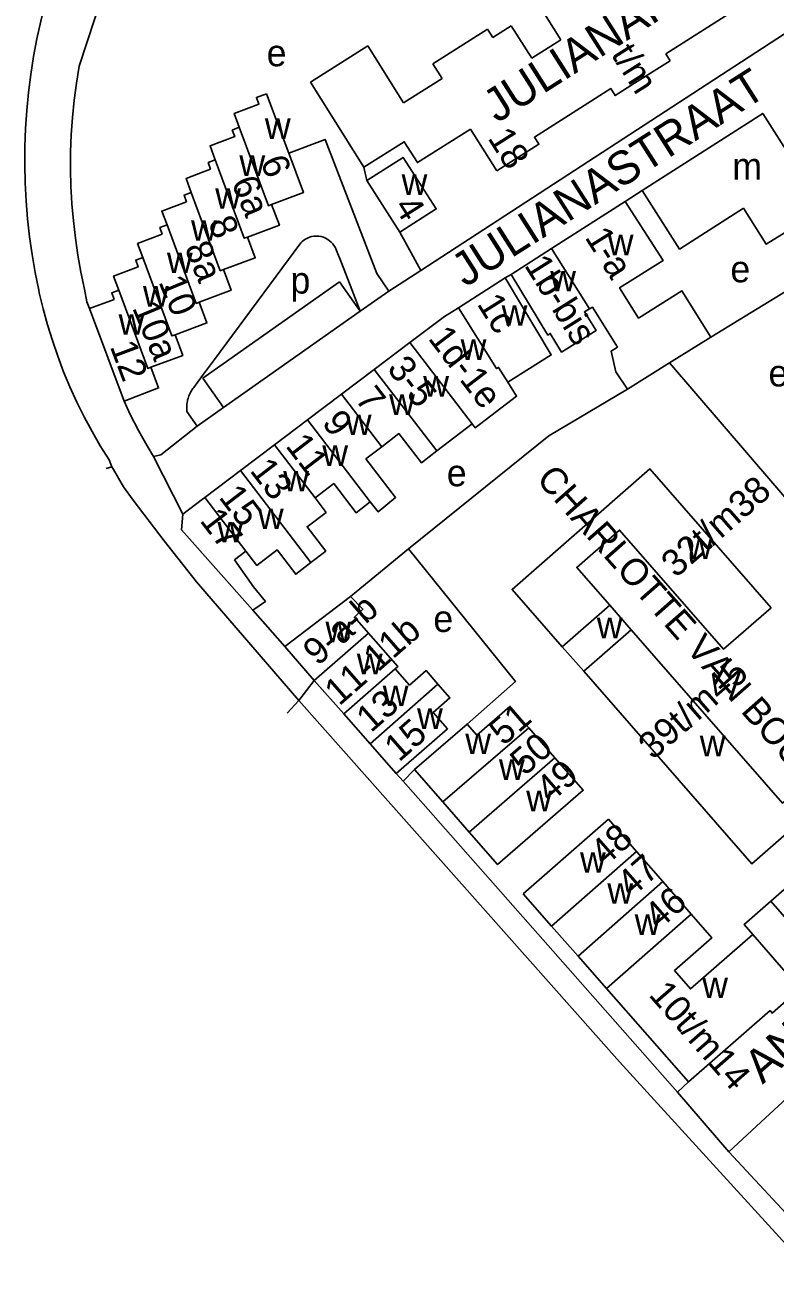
# Model space of a CAD drawing. Extents: x 160673 to 161924, y 382258 to 384145.
# Drawn here: x 160673.3 to 160785.9, y 383004.5 to 383190.7 of the extents above; entities that cross this region are included whole.
import ezdxf

# ---------------------------------------------------------------- set-up
doc = ezdxf.new("R2010")
doc.units = 0
for name, color, linetype in [('BLT_Basislijn', 7, 'Continuous'), ('BLT_Bebouwing', 7, 'Continuous'), ('BLT_Centroide', 7, 'Continuous'), ('BLT_Huisnummer', 7, 'Continuous'), ('BLT_Huisnummer_ tussenligend', 7, 'Continuous'), ('BLT_Huisnummer_reeks', 7, 'Continuous'), ('BLT_Onderdoorgang_en_onderverdeling', 7, 'Continuous'), ('BLT_Onderverdeling_panden', 7, 'Continuous'), ('BLT_Straatnaam', 7, 'Continuous'), ('BLT_Straatnaam_verkleind', 7, 'Continuous'), ('BLT_Vlakafsluiter', 7, 'Continuous')]:
    doc.layers.add(name, color=color, linetype=linetype)

msp = doc.modelspace()

# ---------------------------------------------------------------- linework, layer by layer
at = {"layer": 'BLT_Basislijn'}
for p, q in [((160789.24, 383190.62), (160732.7, 383153.84)), ((160724.19, 383169.33), (160724.64, 383167.32)), ((160763.35, 383164.19), (160765.93, 383165.82)), ((160729.6, 383159.59), (160732.7, 383153.84)), ((160776.22, 383143.83), (160796.97, 383156.54)), ((160700.03, 383137.67), (160720.55, 383152.14)), ((160723.65, 383147.74), (160720.55, 383152.14)), ((160732.7, 383153.84), (160727.95, 383150.75)), ((160745.35, 383152.72), (160746.25, 383153.22)), ((160723.65, 383147.74), (160727.95, 383150.75)), ((160703.14, 383133.26), (160723.65, 383147.74)), ((160770.02, 383139.97), (160789.74, 383117.01)), ((160703.14, 383133.26), (160700.03, 383137.67)), ((160699.18, 383130.47), (160703.14, 383133.26)), ((160697.05, 383117.29), (160692.63, 383125.91)), ((160722.2, 383104.96), (160730.88, 383112.07)), ((160707.52, 383102.88), (160712.32, 383097.42)), ((160714.45, 383089.37), (160762.53, 383035.18)), ((160784.41, 383026.77), (160798.91, 383040.24)), ((160778.9, 383021.65), (160790.69, 383008.95))]:
    msp.add_line(p, q, dxfattribs=at)
for points in [[(160679.78, 383204.15), (160678.82, 383201.61), (160677.94, 383199.05), (160677.13, 383196.46), (160676.4, 383193.85), (160675.74, 383191.22), (160675.17, 383188.57), (160674.67, 383185.9), (160674.25, 383183.22), (160673.91, 383180.53), (160673.65, 383177.83), (160673.47, 383175.12), (160673.37, 383172.41), (160673.35, 383169.7), (160673.41, 383166.99), (160673.55, 383164.28), (160673.77, 383161.58), (160674.06, 383158.88), (160674.44, 383156.2), (160674.9, 383153.52), (160675.43, 383150.86), (160675.52, 383150.48)], [(160687.45, 383202.53), (160687.3, 383202.16), (160681.51, 383184.47), (160681.1, 383181.92), (160680.76, 383179.35), (160680.5, 383176.77), (160680.32, 383174.19), (160680.22, 383171.6), (160680.2, 383169.02), (160680.27, 383166.43), (160680.36, 383164.8)], [(160712.91, 383171.41), (160718.39, 383173.47), (160726.12, 383153.37), (160727.95, 383150.75)], [(160680.36, 383164.8), (160680.41, 383163.84), (160680.63, 383161.26), (160680.93, 383158.69), (160681.31, 383156.13), (160681.77, 383153.58), (160682.31, 383151.05), (160682.66, 383149.11), (160683.04, 383148.11)], [(160714.72, 383157.96), (160711.88, 383154.14), (160701.81, 383140.49), (160700, 383138.06)], [(160719.99, 383157.06), (160719.86, 383157.32), (160719.7, 383157.57), (160719.51, 383157.82), (160719.3, 383158.06), (160719.04, 383158.29), (160718.76, 383158.49), (160718.45, 383158.66), (160718.12, 383158.8), (160717.78, 383158.9), (160717.42, 383158.96), (160717.06, 383158.98), (160716.7, 383158.96), (160716.35, 383158.9), (160716.02, 383158.81), (160715.71, 383158.68), (160715.42, 383158.53), (160715.16, 383158.35), (160714.93, 383158.16), (160714.72, 383157.96)], [(160722.38, 383150.97), (160720.81, 383154.99), (160719.99, 383157.06)], [(160675.52, 383150.48), (160676.09, 383148.07), (160676.75, 383145.68), (160677.48, 383143.31), (160678.28, 383140.96), (160679.16, 383138.65), (160680.12, 383136.36), (160681.15, 383134.1), (160682.25, 383131.88), (160683.42, 383129.7), (160684.66, 383127.55), (160685.98, 383125.44), (160686.41, 383124.4)], [(160722.38, 383150.97), (160723.65, 383147.74)], [(160700, 383138.06), (160698.68, 383136.28)], [(160698.68, 383136.28), (160698.56, 383136.12), (160698.44, 383135.96), (160698.33, 383135.78), (160698.22, 383135.61), (160698.12, 383135.42), (160698.04, 383135.23), (160697.95, 383135.04), (160697.88, 383134.84), (160697.82, 383134.64), (160697.76, 383134.44), (160697.72, 383134.24), (160697.68, 383134.03), (160697.66, 383133.82), (160697.64, 383133.61), (160697.63, 383133.41), (160697.63, 383132.67)], [(160730.88, 383112.07), (160751.94, 383129.01), (160763.71, 383136.05)], [(160688.22, 383134.25), (160689.14, 383132.23), (160690.37, 383129.85), (160691.68, 383127.52), (160692.63, 383125.91)], [(160697.63, 383132.67), (160699.18, 383130.47)], [(160692.63, 383125.91), (160693.75, 383126.18), (160699.18, 383130.47)], [(160686.41, 383124.4), (160686.64, 383123.96), (160688.15, 383121.39), (160689.61, 383119.37)], [(160714.45, 383089.37), (160699.11, 383107.12), (160694.24, 383113.3), (160689.61, 383119.37)], [(160730.88, 383112.07), (160746.91, 383092.19), (160739.68, 383085.81)], [(160730.06, 383077.24), (160729.03, 383078.4)], [(160731.76, 383078.98), (160730.06, 383077.24)], [(160771.19, 383030.62), (160730.06, 383077.24)], [(160860.05, 382933.37), (160856.38, 382935.54), (160851.3, 382939), (160848.28, 382941.16), (160762.53, 383035.18)], [(160772.87, 383032.15), (160771.19, 383030.62)], [(160778.9, 383021.65), (160784.41, 383026.77)]]:
    msp.add_lwpolyline(points, dxfattribs=at)
at = {"layer": 'BLT_Bebouwing'}
for p, q in [((160750.44, 383193.64), (160753.71, 383188.41)), ((160769.45, 383186.32), (160780.93, 383193.59)), ((160742.74, 383190), (160734.54, 383184.82)), ((160743.52, 383188.77), (160742.74, 383190)), ((160746.25, 383190.52), (160743.52, 383188.77)), ((160749.35, 383185.67), (160746.25, 383190.52)), ((160724.77, 383187.52), (160716.17, 383182.09)), ((160730.14, 383178.99), (160724.77, 383187.52)), ((160753.71, 383188.41), (160749.35, 383185.67)), ((160770.11, 383185.28), (160769.45, 383186.32)), ((160734.54, 383184.82), (160735.91, 383182.64)), ((160764.78, 383181.93), (160770.11, 383185.28)), ((160716.17, 383182.09), (160724.19, 383169.33)), ((160735.91, 383182.64), (160730.14, 383178.99)), ((160704.45, 383174.89), (160705.5, 383175.34)), ((160763.35, 383164.19), (160752.32, 383157.11)), ((160752.32, 383157.11), (160746.25, 383153.22)), ((160745.35, 383152.72), (160738.35, 383148.25)), ((160738.35, 383148.25), (160736.27, 383146.93)), ((160770.02, 383139.97), (160776.22, 383143.83)), ((160763.71, 383136.05), (160770.02, 383139.97)), ((160696.86, 383114.95), (160707.52, 383102.88)), ((160716.74, 383092.33), (160712.32, 383097.42)), ((160721.19, 383087.36), (160716.74, 383092.33)), ((160725.12, 383082.87), (160721.19, 383087.36)), ((160729.03, 383078.4), (160725.12, 383082.87))]:
    msp.add_line(p, q, dxfattribs=at)
for points in [[(160744.1, 383168.76), (160750.43, 383172.76), (160749.75, 383173.84), (160761.2, 383181.1), (160761.87, 383180.06), (160764.78, 383181.93)], [(160705.5, 383175.34), (160704.74, 383177.37), (160708.45, 383178.78), (160708.07, 383179.77), (160709.56, 383180.34)], [(160709.56, 383180.34), (160712.91, 383171.41)], [(160765.93, 383165.82), (160784, 383177.38), (160792.52, 383164.02)], [(160701.91, 383170.41), (160701.13, 383172.51), (160704.83, 383173.9), (160704.45, 383174.89)], [(160724.19, 383169.33), (160730.24, 383173.14), (160732.21, 383170), (160740.19, 383175.01)], [(160740.19, 383175.01), (160744.1, 383168.76)], [(160712.91, 383171.41), (160715.13, 383165.5), (160710.35, 383163.71)], [(160729.6, 383159.59), (160735.04, 383163.06), (160730.08, 383170.76), (160724.64, 383167.32)], [(160701.21, 383169.02), (160700, 383168.56)], [(160700.84, 383170.02), (160701.91, 383170.41)], [(160701.21, 383169.02), (160700.84, 383170.02)], [(160700, 383168.56), (160697.52, 383167.62), (160698.29, 383165.53)], [(160729.6, 383159.59), (160724.64, 383167.32)], [(160698.29, 383165.53), (160697.23, 383165.14), (160697.59, 383164.14)], [(160781.1, 383163.19), (160771.52, 383157.03), (160765.93, 383165.82)], [(160697.59, 383164.14), (160693.89, 383162.74), (160694.67, 383160.65)], [(160706.74, 383158.84), (160711.52, 383160.62), (160710.35, 383163.71)], [(160776.22, 383143.83), (160771.86, 383150.77), (160765.38, 383146.7), (160762.53, 383151.23), (160769.07, 383155.34), (160763.35, 383164.19)], [(160792.52, 383164.02), (160792.19, 383162.52), (160784.52, 383157.75), (160781.1, 383163.19)], [(160694.67, 383160.65), (160693.6, 383160.26), (160693.96, 383159.25)], [(160693.96, 383159.25), (160690.26, 383157.86), (160691.05, 383155.76)], [(160703.14, 383153.97), (160707.9, 383155.74), (160706.74, 383158.84)], [(160691.05, 383155.76), (160689.98, 383155.39), (160690.34, 383154.37), (160686.65, 383152.98), (160687.43, 383150.9)], [(160699.51, 383149.07), (160704.27, 383150.86), (160703.14, 383153.97)], [(160745.78, 383137.06), (160752.29, 383141.17), (160745.35, 383152.72)], [(160746.25, 383153.22), (160751.76, 383144.15), (160752.13, 383144.39), (160753.83, 383141.58), (160759, 383144.83), (160757.26, 383147.61), (160758, 383148.08)], [(160687.43, 383150.9), (160686.37, 383150.5), (160686.75, 383149.5)], [(160686.75, 383149.5), (160683.04, 383148.11)], [(160695.88, 383144.19), (160700.65, 383145.97), (160699.51, 383149.07)], [(160758, 383148.08), (160758.44, 383148.35), (160762.23, 383142.33), (160761.28, 383141.74), (160761.96, 383138.65), (160763.71, 383136.05)], [(160683.04, 383148.11), (160688.22, 383134.25)], [(160736.27, 383146.93), (160731.09, 383143.01)], [(160692.25, 383139.32), (160697.03, 383141.1), (160695.88, 383144.19)], [(160731.09, 383143.01), (160725.74, 383138.97)], [(160688.22, 383134.25), (160693.41, 383136.22), (160692.25, 383139.32)], [(160725.74, 383138.97), (160720.85, 383135.28)], [(160740.42, 383130.84), (160740.89, 383130.23), (160747.09, 383134.98), (160746.67, 383135.63), (160745.78, 383137.06)], [(160720.85, 383135.27), (160715.73, 383131.41)], [(160715.73, 383131.41), (160710.77, 383127.66)], [(160740.42, 383130.84), (160735.1, 383126.76)], [(160735.1, 383126.76), (160732.8, 383124.99), (160729.44, 383129.37), (160726.88, 383127.4)], [(160710.77, 383127.66), (160705.68, 383123.81)], [(160726.88, 383127.4), (160724.49, 383125.57), (160728.93, 383119.79), (160726.32, 383117.65), (160725.14, 383119.12)], [(160705.68, 383123.81), (160700.34, 383119.78)], [(160785.25, 383103.26), (160767.08, 383124.08), (160746.4, 383106), (160753.92, 383097.37)], [(160725.14, 383119.12), (160723.02, 383117.5), (160719.67, 383121.87), (160716.86, 383119.72)], [(160700, 383119.52), (160697.05, 383117.29)], [(160700.34, 383119.78), (160700, 383119.52)], [(160716.86, 383119.72), (160718.51, 383117.56), (160715.67, 383115.39), (160718.47, 383111.74), (160716.24, 383110.03)], [(160697.05, 383117.29), (160696.86, 383114.95)], [(160761.04, 383103.62), (160756.11, 383109.29), (160762.52, 383114.89), (160778.13, 383097.04), (160785.25, 383103.26)], [(160706.48, 383111.76), (160704.77, 383110.45)], [(160716.24, 383110.03), (160713.96, 383108.28), (160711.16, 383111.93), (160708.14, 383109.61), (160706.48, 383111.76)], [(160707.52, 383102.88), (160709.43, 383104.2), (160707.63, 383106.41), (160704.77, 383110.45)], [(160712.32, 383097.42), (160722.2, 383104.96)], [(160722.2, 383104.96), (160724.04, 383103.05), (160722.76, 383101.86), (160724.88, 383099.45)], [(160761.04, 383103.62), (160764.26, 383099.94)], [(160724.88, 383099.45), (160729.27, 383094.43), (160728.9, 383094.11)], [(160764.26, 383099.94), (160786.95, 383073.96), (160789.44, 383076.11), (160791.94, 383073.24), (160782.34, 383064.86), (160757.14, 383093.73), (160757.14, 383093.73)], [(160753.92, 383097.37), (160757.14, 383093.73)], [(160728.9, 383094.11), (160731.03, 383091.67), (160733.5, 383093.83), (160735.29, 383091.78)], [(160735.29, 383091.78), (160737.09, 383089.73), (160734.58, 383087.53), (160736.7, 383085.11), (160732.8, 383081.69), (160729.03, 383078.4)], [(160739.68, 383085.81), (160741.12, 383084.15), (160746.08, 383088.47), (160748.9, 383085.25)], [(160731.76, 383078.98), (160739.68, 383085.81)], [(160748.9, 383085.25), (160752.84, 383080.73)], [(160752.84, 383080.73), (160757.08, 383075.88), (160744.24, 383064.75), (160739.97, 383069.62)], [(160736.02, 383074.13), (160731.76, 383078.98)], [(160739.97, 383069.62), (160736.02, 383074.13)], [(160748.08, 383060.36), (160760.85, 383071.57)], [(160760.85, 383071.57), (160765.08, 383066.71)], [(160765.08, 383066.71), (160769.02, 383062.18)], [(160769.02, 383062.18), (160773.25, 383057.31)], [(160785.22, 383059.27), (160788.8, 383062.4)], [(160752.34, 383055.52), (160748.08, 383060.36)], [(160782.48, 383054.25), (160781.18, 383055.74), (160785.22, 383059.27)], [(160773.25, 383057.31), (160776.35, 383053.75), (160770.74, 383048.85), (160773.15, 383046.09), (160782.48, 383054.25)], [(160756.3, 383051.01), (160752.34, 383055.52)], [(160760.56, 383046.17), (160756.3, 383051.01)], [(160772.87, 383032.15), (160760.56, 383046.17)], [(160788.37, 383045.04), (160785.4, 383042.47), (160785.09, 383042.84), (160772.87, 383032.15)]]:
    msp.add_lwpolyline(points, dxfattribs=at)
at = {"layer": 'BLT_Onderdoorgang_en_onderverdeling'}
for points in [[(160753.92, 383097.37), (160761.04, 383103.62)], [(160757.14, 383093.73), (160764.26, 383099.94)]]:
    msp.add_lwpolyline(points, dxfattribs=at)
at = {"layer": 'BLT_Onderverdeling_panden'}
for p, q in [((160698.29, 383165.53), (160700, 383160.9)), ((160752.32, 383157.11), (160758, 383148.08)), ((160740.42, 383130.84), (160731.09, 383143.01)), ((160735.1, 383126.76), (160725.74, 383138.97)), ((160726.88, 383127.4), (160720.85, 383135.28)), ((160725.14, 383119.12), (160715.73, 383131.41)), ((160716.86, 383119.72), (160710.77, 383127.66)), ((160716.24, 383110.03), (160705.68, 383123.81)), ((160706.48, 383111.76), (160700.34, 383119.78)), ((160724.88, 383099.45), (160716.74, 383092.33)), ((160728.9, 383094.11), (160721.19, 383087.36)), ((160735.29, 383091.78), (160725.12, 383082.87))]:
    msp.add_line(p, q, dxfattribs=at)
for points in [[(160705.5, 383175.34), (160709.89, 383163.54), (160710.35, 383163.71)], [(160701.91, 383170.41), (160706.26, 383158.66), (160706.74, 383158.84)], [(160694.67, 383160.65), (160699.05, 383148.9), (160699.51, 383149.07)], [(160700, 383160.9), (160702.65, 383153.79), (160703.14, 383153.97)], [(160691.05, 383155.76), (160695.41, 383144.02), (160695.88, 383144.19)], [(160687.43, 383150.9), (160691.79, 383139.14), (160692.25, 383139.32)], [(160738.35, 383148.25), (160744.09, 383139.12), (160744.37, 383139.29), (160745.78, 383137.06)], [(160736.02, 383074.13), (160748.9, 383085.25)], [(160739.97, 383069.62), (160752.84, 383080.73)], [(160752.34, 383055.52), (160765.08, 383066.71)], [(160756.3, 383051.01), (160769.02, 383062.18)], [(160785.22, 383059.27), (160792.5, 383050.93)], [(160760.56, 383046.17), (160773.25, 383057.31)], [(160782.48, 383054.25), (160788.46, 383047.39)]]:
    msp.add_lwpolyline(points, dxfattribs=at)
at = {"layer": 'BLT_Vlakafsluiter'}
for p, q in [((160716.74, 383092.33), (160714.45, 383089.37)), ((160714.45, 383089.37), (160712.68, 383087.43)), ((160771.19, 383030.62), (160778.9, 383021.65))]:
    msp.add_line(p, q, dxfattribs=at)
msp.add_lwpolyline([(160685.55, 383124.14), (160686.41, 383124.4)], dxfattribs=at)

# ---------------------------------------------------------------- texts
at = {"layer": 'BLT_Centroide'}
for s, p in [('e', (160709.61, 383184.45)), ('w', (160709.34, 383173.55)), ('w', (160705.52, 383168)), ('m', (160779.42, 383167.47)), ('w', (160729.84, 383165.17)), ('w', (160701.89, 383163.09)), ('w', (160698.27, 383158.28)), ('w', (160760.75, 383156.12)), ('w', (160694.66, 383153.44)), ('e', (160779.14, 383152.05)), ('p', (160713.18, 383150.36)), ('w', (160752.12, 383150.69)), ('w', (160691.06, 383148.41)), ('w', (160744.84, 383145.53)), ('w', (160687.41, 383144.2)), ('w', (160738.69, 383140.41)), ('e', (160784.85, 383136.44)), ('w', (160733.08, 383134.91)), ('w', (160727.97, 383132.16)), ('w', (160721.48, 383129.16)), ('w', (160717.95, 383124.53)), ('e', (160736.62, 383121.47)), ('w', (160712.09, 383120.69)), ('w', (160708.3, 383115.06)), ('w', (160702.22, 383113.06)), ('w', (160772.59, 383110.56)), ('e', (160734.6, 383099.62)), ('w', (160718.42, 383098.09)), ('w', (160759.11, 383098.69)), ('w', (160723.13, 383093.28)), ('w', (160727.01, 383088.5)), ('w', (160732.16, 383085.09)), ('w', (160739.39, 383081.31)), ('w', (160774.55, 383080.98)), ('w', (160744.44, 383077.44)), ('w', (160748.52, 383072.75)), ('w', (160756.59, 383063.53)), ('w', (160760.69, 383058.88)), ('w', (160764.79, 383054.19)), ('w', (160774.91, 383044.72))]:
    msp.add_text(s, height=4, dxfattribs=at).set_placement(p)
at = {"layer": 'BLT_Huisnummer'}
for s, rotation, p in [('6', 292.6052, (160708.6, 383170.14)), ('6a', 292.5834, (160704.26, 383167.04)), ('4', 302.3139, (160728.6, 383163.42)), ('8', 292.564, (160700.77, 383161.02)), ('10', 292.5181, (160693.34, 383152.13)), ('1c', 302.1483, (160741.05, 383148.82)), ('12', 290.5608, (160686.06, 383142.45)), ('7', 307.476, (160722.74, 383134.52)), ('11', 307.4806, (160712.33, 383127.5)), ('15', 307.4726, (160702.32, 383119.81)), ('17', 307.4726, (160699.47, 383116.3)), ('51', 40.9331, (160745.12, 383082.44)), ('15', 41.1963, (160729.45, 383080.02)), ('50', 40.9331, (160748.3, 383077.92)), ('49', 40.9331, (160752.15, 383073.86)), ('48', 41.289, (160760.32, 383064.31)), ('47', 41.289, (160764.32, 383059.67)), ('46', 41.289, (160768.42, 383054.82))]:
    msp.add_text(s, height=4, rotation=rotation, dxfattribs=at).set_placement(p)
at = {"layer": 'BLT_Huisnummer_ tussenligend'}
for s, rotation, p in [('8a', 292.4233, (160697.22, 383157.24)), ('10a', 292.4987, (160689.4, 383148.25)), ('9', 307.476, (160717.77, 383130.95)), ('13', 307.4806, (160706.97, 383123.8)), ('13', 41.1855, (160725.24, 383084.41))]:
    msp.add_text(s, height=4, rotation=rotation, dxfattribs=at).set_placement(p)
at = {"layer": 'BLT_Huisnummer_reeks'}
for s, rotation, p in [('t/m', 302.3172, (160761.15, 383186.24)), ('18', 302.3165, (160742.66, 383173.69)), ('1-a', 302.1522, (160757.23, 383158.8)), ('1b-bis', 302.1572, (160748.15, 383154.6)), ('1d-1e', 307.4698, (160733.7, 383143.62)), ('3-5', 307.4791, (160727.53, 383139.09)), ('32t/m38', 41.1552, (160770.97, 383107.62)), ('9-a-b', 41.194, (160717.26, 383094.42)), ('11-11b', 41.188, (160720.48, 383088.42)), ('39t/m45', 41.1204, (160767.54, 383080.32)), ('10t/m14', 311.1587, (160766.76, 383045.15))]:
    msp.add_text(s, height=4, rotation=rotation, dxfattribs=at).set_placement(p)
at = {"layer": 'BLT_Straatnaam'}
for s, rotation, p in [('JULIANAHOF', 32.4664, (160744.14, 383175.85)), ('JULIANASTRAAT', 32.4795, (160739.39, 383151.23)), ('ANNA VAN EGMONDSTRAAT', 41.2669, (160783.96, 383031.72))]:
    msp.add_text(s, height=5, rotation=rotation, dxfattribs=at).set_placement(p)
at = {"layer": 'BLT_Straatnaam_verkleind'}
msp.add_text('CHARLOTTE VAN BOURBONHOF', height=4, rotation=311.4275, dxfattribs=at).set_placement((160749.9, 383122.45))

doc.saveas('drawing.dxf')
